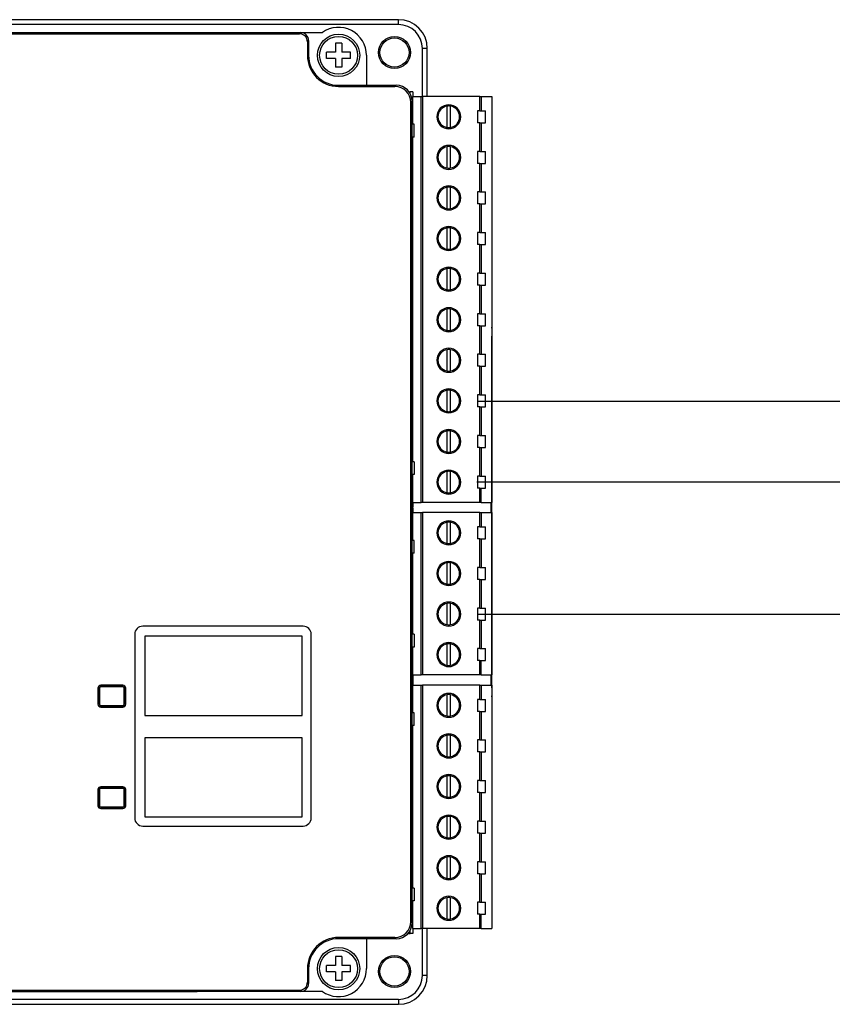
# Model space of a CAD drawing. Header units: millimetres. Extents: x -7023 to 53801, y 9849 to 33561.
# Tile 499 of 537: x 29427 to 29527, y 28267 to 28389. Entities that reach past the tile are written whole.
import ezdxf

# ---------------------------------------------------------------- set-up
doc = ezdxf.new("R2010")
doc.units = ezdxf.units.MM
doc.layers.add('IE_SKD', color=6, linetype='Continuous')

# ---------------------------------------------------------------- blocks, each defined once
blk = doc.blocks.new('Modul kontroli HID X100')
at = {"layer": 'IE_SKD', "linetype": 'Continuous', "lineweight": 25}
for p, q in [((-23990.17, -33193.09), (-24040.41, -33193.09)), ((-23990.17, -33193.7), (-24040.41, -33193.7)), ((-23990.17, -33193.7), (-23990.17, -33193.09)), ((-24118.77, -33194.86), (-24002.57, -33194.86)), ((-24105.97, -33194.7), (-24015.37, -33194.7)), ((-24015.37, -33194.7), (-24002.42, -33194.7)), ((-24002.57, -33194.86), (-24002.42, -33194.7)), ((-24002.42, -33194.7), (-23999.7, -33194.7)), ((-24001.42, -33195.7), (-24001.57, -33195.86)), ((-24001.57, -33195.86), (-24001.57, -33197.55)), ((-24001.42, -33195.7), (-24001.42, -33197.55)), ((-23997.27, -33196.05), (-23998.07, -33196.05)), ((-23998.07, -33196.05), (-23998.07, -33197.15)), ((-23997.27, -33196.05), (-23997.27, -33197.15)), ((-24001.42, -33197.55), (-24001.57, -33197.55)), ((-23998.07, -33197.15), (-23999.17, -33197.15)), ((-23999.17, -33197.95), (-23999.17, -33197.15)), ((-23996.17, -33197.15), (-23997.27, -33197.15)), ((-23996.17, -33197.95), (-23996.17, -33197.15)), ((-23994.17, -33197.55), (-23994.17, -33201.3)), ((-23987.17, -33202.7), (-23987.17, -33196.7)), ((-23986.56, -33196.7), (-23987.17, -33196.7)), ((-23986.56, -33202.7), (-23986.56, -33196.7)), ((-23998.07, -33197.95), (-23999.17, -33197.95)), ((-23998.07, -33197.95), (-23998.07, -33199.05)), ((-23997.27, -33197.95), (-23997.27, -33199.05)), ((-23996.17, -33197.95), (-23997.27, -33197.95)), ((-23997.27, -33199.05), (-23998.07, -33199.05)), ((-23997.67, -33201.3), (-23997.67, -33201.46)), ((-23997.67, -33201.3), (-23994.17, -33201.3)), ((-23997.67, -33201.46), (-23990.62, -33201.46)), ((-23994.17, -33201.3), (-23990.46, -33201.3)), ((-23990.62, -33201.46), (-23990.46, -33201.3)), ((-23988.87, -33202.1), (-23988.72, -33202.1)), ((-23988.37, -33202.1), (-23988.72, -33202.1)), ((-23988.72, -33202.33), (-23988.72, -33202.1)), ((-23988.37, -33202.1), (-23988.37, -33202.7)), ((-23988.47, -33203.3), (-23988.62, -33203.45)), ((-23988.62, -33305.96), (-23988.62, -33203.45)), ((-23988.47, -33306.11), (-23988.47, -33203.3)), ((-23988.37, -33206.18), (-23988.37, -33202.7)), ((-23988.37, -33202.7), (-23987.34, -33202.7)), ((-23987.34, -33253.5), (-23987.34, -33202.7)), ((-23987.34, -33202.7), (-23987.15, -33202.7)), ((-23987.15, -33202.7), (-23987.15, -33253.5)), ((-23980, -33202.7), (-23987.15, -33202.7)), ((-23980, -33204.49), (-23980, -33202.7)), ((-23980, -33202.7), (-23979.82, -33202.7)), ((-23979.82, -33202.7), (-23979.82, -33204.49)), ((-23979.82, -33202.7), (-23978.47, -33202.7)), ((-23978.47, -33202.7), (-23978.47, -33253.5)), ((-23988.37, -33204.36), (-23988.47, -33204.36)), ((-23984.1, -33203.91), (-23984.1, -33206.57)), ((-23983.64, -33206.57), (-23983.64, -33203.91)), ((-23980, -33204.49), (-23980.27, -33204.49)), ((-23980.27, -33204.49), (-23980.27, -33205.99)), ((-23980, -33204.49), (-23979.82, -33204.49)), ((-23979.82, -33204.49), (-23979.27, -33204.49)), ((-23979.27, -33205.99), (-23979.27, -33204.49)), ((-23988.37, -33206.11), (-23988.47, -33206.11)), ((-23988.2, -33206.18), (-23988.47, -33206.18)), ((-23988.2, -33207.78), (-23988.2, -33206.18)), ((-23980, -33205.99), (-23980.27, -33205.99)), ((-23980, -33209.57), (-23980, -33205.99)), ((-23980, -33205.99), (-23979.82, -33205.99)), ((-23979.82, -33205.99), (-23979.82, -33209.57)), ((-23979.82, -33205.99), (-23979.27, -33205.99)), ((-23988.2, -33207.78), (-23988.47, -33207.78)), ((-23988.37, -33248.42), (-23988.37, -33207.78)), ((-23988.37, -33209.44), (-23988.47, -33209.44)), ((-23984.1, -33208.99), (-23984.1, -33211.65)), ((-23983.64, -33211.65), (-23983.64, -33208.99)), ((-23980, -33209.57), (-23980.27, -33209.57)), ((-23980.27, -33209.57), (-23980.27, -33211.07)), ((-23980, -33209.57), (-23979.82, -33209.57)), ((-23979.82, -33209.57), (-23979.27, -33209.57)), ((-23979.27, -33211.07), (-23979.27, -33209.57)), ((-23980, -33211.07), (-23980.27, -33211.07)), ((-23980, -33214.65), (-23980, -33211.07)), ((-23980, -33211.07), (-23979.82, -33211.07)), ((-23979.82, -33211.07), (-23979.82, -33214.65)), ((-23979.82, -33211.07), (-23979.27, -33211.07)), ((-23988.37, -33211.19), (-23988.47, -33211.19)), ((-23988.37, -33214.52), (-23988.47, -33214.52)), ((-23984.1, -33214.07), (-23984.1, -33216.73)), ((-23983.64, -33216.73), (-23983.64, -33214.07)), ((-23980, -33214.65), (-23980.27, -33214.65)), ((-23980.27, -33214.65), (-23980.27, -33216.15)), ((-23980, -33214.65), (-23979.82, -33214.65)), ((-23979.82, -33214.65), (-23979.27, -33214.65)), ((-23979.27, -33216.15), (-23979.27, -33214.65)), ((-23988.37, -33216.27), (-23988.47, -33216.27)), ((-23980, -33216.15), (-23980.27, -33216.15)), ((-23980, -33219.73), (-23980, -33216.15)), ((-23980, -33216.15), (-23979.82, -33216.15)), ((-23979.82, -33216.15), (-23979.82, -33219.73)), ((-23979.82, -33216.15), (-23979.27, -33216.15)), ((-23988.37, -33219.6), (-23988.47, -33219.6)), ((-23984.1, -33219.15), (-23984.1, -33221.81)), ((-23983.64, -33221.81), (-23983.64, -33219.15)), ((-23980, -33219.73), (-23980.27, -33219.73)), ((-23980.27, -33219.73), (-23980.27, -33221.23)), ((-23980, -33219.73), (-23979.82, -33219.73)), ((-23979.82, -33219.73), (-23979.27, -33219.73)), ((-23979.27, -33221.23), (-23979.27, -33219.73)), ((-23988.37, -33221.35), (-23988.47, -33221.35)), ((-23980, -33221.23), (-23980.27, -33221.23)), ((-23980, -33224.81), (-23980, -33221.23)), ((-23980, -33221.23), (-23979.82, -33221.23)), ((-23979.82, -33221.23), (-23979.82, -33224.81)), ((-23979.82, -33221.23), (-23979.27, -33221.23)), ((-23988.37, -33224.68), (-23988.47, -33224.68)), ((-23984.1, -33224.23), (-23984.1, -33226.89)), ((-23983.64, -33226.89), (-23983.64, -33224.23)), ((-23980, -33224.81), (-23980.27, -33224.81)), ((-23980.27, -33224.81), (-23980.27, -33226.31)), ((-23980, -33224.81), (-23979.82, -33224.81)), ((-23979.82, -33224.81), (-23979.27, -33224.81)), ((-23979.27, -33226.31), (-23979.27, -33224.81)), ((-23988.37, -33226.43), (-23988.47, -33226.43)), ((-23980, -33226.31), (-23980.27, -33226.31)), ((-23980, -33229.89), (-23980, -33226.31)), ((-23980, -33226.31), (-23979.82, -33226.31)), ((-23979.82, -33226.31), (-23979.82, -33229.89)), ((-23979.82, -33226.31), (-23979.27, -33226.31)), ((-23984.1, -33229.31), (-23984.1, -33231.97)), ((-23983.64, -33231.97), (-23983.64, -33229.31)), ((-23988.37, -33229.76), (-23988.47, -33229.76)), ((-23980, -33229.89), (-23980.27, -33229.89)), ((-23980.27, -33229.89), (-23980.27, -33231.39)), ((-23980, -33229.89), (-23979.82, -33229.89)), ((-23979.82, -33229.89), (-23979.27, -33229.89)), ((-23979.27, -33231.39), (-23979.27, -33229.89)), ((-23988.37, -33231.51), (-23988.47, -33231.51)), ((-23980, -33231.39), (-23980.27, -33231.39)), ((-23980, -33234.97), (-23980, -33231.39)), ((-23980, -33231.39), (-23979.82, -33231.39)), ((-23979.82, -33231.39), (-23979.82, -33234.97)), ((-23979.82, -33231.39), (-23979.27, -33231.39)), ((-23978.47, -33231.7), (-23978.47, -33232.7)), ((-23978.47, -33231.7), (-23978.47, -33231.7)), ((-23978.47, -33276.7), (-23978.47, -33232.7)), ((-23984.1, -33234.39), (-23984.1, -33237.05)), ((-23983.64, -33237.05), (-23983.64, -33234.39)), ((-23988.37, -33234.84), (-23988.47, -33234.84)), ((-23980, -33234.97), (-23980.27, -33234.97)), ((-23980.27, -33234.97), (-23980.27, -33236.47)), ((-23980, -33234.97), (-23979.82, -33234.97)), ((-23979.82, -33234.97), (-23979.27, -33234.97)), ((-23979.27, -33236.47), (-23979.27, -33234.97)), ((-23988.37, -33236.59), (-23988.47, -33236.59)), ((-23980, -33236.47), (-23980.27, -33236.47)), ((-23980, -33240.05), (-23980, -33236.47)), ((-23980, -33236.47), (-23979.82, -33236.47)), ((-23979.82, -33236.47), (-23979.82, -33240.05)), ((-23979.82, -33236.47), (-23979.27, -33236.47)), ((-23984.1, -33239.47), (-23984.1, -33242.13)), ((-23983.64, -33242.13), (-23983.64, -33239.47)), ((-23988.37, -33239.92), (-23988.47, -33239.92)), ((-23980, -33240.05), (-23980.27, -33240.05)), ((-23980.27, -33240.05), (-23980.27, -33241.55)), ((-23980, -33240.05), (-23979.82, -33240.05)), ((-23979.82, -33240.05), (-23979.27, -33240.05)), ((-23979.27, -33241.55), (-23979.27, -33240.05)), ((-23988.37, -33241.67), (-23988.47, -33241.67)), ((-23980, -33241.55), (-23980.27, -33241.55)), ((-23980, -33245.13), (-23980, -33241.55)), ((-23980, -33241.55), (-23979.82, -33241.55)), ((-23979.82, -33241.55), (-23979.82, -33245.13)), ((-23979.82, -33241.55), (-23979.27, -33241.55)), ((-23988.37, -33245), (-23988.47, -33245)), ((-23984.1, -33244.55), (-23984.1, -33247.21)), ((-23983.64, -33247.21), (-23983.64, -33244.55)), ((-23980, -33245.13), (-23980.27, -33245.13)), ((-23980.27, -33245.13), (-23980.27, -33246.63)), ((-23980, -33245.13), (-23979.82, -33245.13)), ((-23979.82, -33245.13), (-23979.27, -33245.13)), ((-23979.27, -33246.63), (-23979.27, -33245.13)), ((-23988.37, -33246.75), (-23988.47, -33246.75)), ((-23980, -33246.63), (-23980.27, -33246.63)), ((-23980, -33250.21), (-23980, -33246.63)), ((-23980, -33246.63), (-23979.82, -33246.63)), ((-23979.82, -33246.63), (-23979.82, -33250.21)), ((-23979.82, -33246.63), (-23979.27, -33246.63)), ((-23988.2, -33248.42), (-23988.47, -33248.42)), ((-23988.2, -33248.42), (-23988.2, -33250.02)), ((-23988.2, -33250.02), (-23988.47, -33250.02)), ((-23988.37, -33250.08), (-23988.47, -33250.08)), ((-23988.37, -33253.5), (-23988.37, -33250.02)), ((-23984.1, -33249.63), (-23984.1, -33252.29)), ((-23983.64, -33252.29), (-23983.64, -33249.63)), ((-23980, -33250.21), (-23980.27, -33250.21)), ((-23980.27, -33250.21), (-23980.27, -33251.71)), ((-23980, -33250.21), (-23979.82, -33250.21)), ((-23979.82, -33250.21), (-23979.27, -33250.21)), ((-23979.27, -33251.71), (-23979.27, -33250.21)), ((-23980, -33251.71), (-23980.27, -33251.71)), ((-23980, -33253.5), (-23980, -33251.71)), ((-23980, -33251.71), (-23979.82, -33251.71)), ((-23979.82, -33253.5), (-23979.82, -33251.71)), ((-23979.82, -33251.71), (-23979.27, -33251.71)), ((-23988.37, -33251.83), (-23988.47, -33251.83)), ((-23988.37, -33254.1), (-23988.47, -33254.1)), ((-23988.37, -33254.17), (-23988.47, -33254.17)), ((-23988.37, -33253.5), (-23987.34, -33253.5)), ((-23988.37, -33253.5), (-23988.37, -33254.1)), ((-23988.37, -33254.17), (-23988.37, -33254.77)), ((-23987.15, -33253.5), (-23987.34, -33253.5)), ((-23980, -33253.5), (-23987.15, -33253.5)), ((-23979.82, -33253.5), (-23980, -33253.5)), ((-23979.82, -33253.5), (-23978.47, -33253.5)), ((-23978.59, -33253.5), (-23978.59, -33254.77)), ((-23988.37, -33258.25), (-23988.37, -33254.77)), ((-23988.37, -33254.77), (-23987.34, -33254.77)), ((-23987.34, -33275.09), (-23987.34, -33254.77)), ((-23987.34, -33254.77), (-23987.15, -33254.77)), ((-23987.15, -33254.77), (-23987.15, -33275.09)), ((-23980, -33254.77), (-23987.15, -33254.77)), ((-23980, -33256.56), (-23980, -33254.77)), ((-23980, -33254.77), (-23979.82, -33254.77)), ((-23979.82, -33254.77), (-23979.82, -33256.56)), ((-23979.82, -33254.77), (-23978.47, -33254.77)), ((-23978.47, -33254.77), (-23978.47, -33275.09)), ((-23988.37, -33256.43), (-23988.47, -33256.43)), ((-23984.1, -33255.98), (-23984.1, -33258.64)), ((-23983.64, -33258.64), (-23983.64, -33255.98)), ((-23980, -33256.56), (-23980.27, -33256.56)), ((-23980.27, -33256.56), (-23980.27, -33258.06)), ((-23980, -33256.56), (-23979.82, -33256.56)), ((-23979.82, -33256.56), (-23979.27, -33256.56)), ((-23979.27, -33258.06), (-23979.27, -33256.56)), ((-23988.37, -33258.18), (-23988.47, -33258.18)), ((-23988.2, -33258.25), (-23988.47, -33258.25)), ((-23988.2, -33259.85), (-23988.2, -33258.25)), ((-23980, -33258.06), (-23980.27, -33258.06)), ((-23980, -33261.64), (-23980, -33258.06)), ((-23980, -33258.06), (-23979.82, -33258.06)), ((-23979.82, -33258.06), (-23979.82, -33261.64)), ((-23979.82, -33258.06), (-23979.27, -33258.06)), ((-23988.2, -33259.85), (-23988.47, -33259.85)), ((-23988.37, -33270.01), (-23988.37, -33259.85)), ((-23988.37, -33261.51), (-23988.47, -33261.51)), ((-23984.1, -33261.06), (-23984.1, -33263.72)), ((-23983.64, -33263.72), (-23983.64, -33261.06)), ((-23980, -33261.64), (-23980.27, -33261.64)), ((-23980.27, -33261.64), (-23980.27, -33263.14)), ((-23980, -33261.64), (-23979.82, -33261.64)), ((-23979.82, -33261.64), (-23979.27, -33261.64)), ((-23979.27, -33263.14), (-23979.27, -33261.64)), ((-23988.37, -33263.26), (-23988.47, -33263.26)), ((-23980, -33263.14), (-23980.27, -33263.14)), ((-23980, -33266.72), (-23980, -33263.14)), ((-23980, -33263.14), (-23979.82, -33263.14)), ((-23979.82, -33263.14), (-23979.82, -33266.72)), ((-23979.82, -33263.14), (-23979.27, -33263.14)), ((-23984.1, -33266.14), (-23984.1, -33268.8)), ((-23983.64, -33268.8), (-23983.64, -33266.14)), ((-23988.37, -33266.59), (-23988.47, -33266.59)), ((-23980, -33266.72), (-23980.27, -33266.72)), ((-23980.27, -33266.72), (-23980.27, -33268.22)), ((-23980, -33266.72), (-23979.82, -33266.72)), ((-23979.82, -33266.72), (-23979.27, -33266.72)), ((-23979.27, -33268.22), (-23979.27, -33266.72)), ((-24002.1, -33269), (-24022.2, -33269)), ((-23988.37, -33268.34), (-23988.47, -33268.34)), ((-23980, -33268.22), (-23980.27, -33268.22)), ((-23980, -33271.8), (-23980, -33268.22)), ((-23980, -33268.22), (-23979.82, -33268.22)), ((-23979.82, -33268.22), (-23979.82, -33271.8)), ((-23979.82, -33268.22), (-23979.27, -33268.22)), ((-24023.2, -33270), (-24023.2, -33293)), ((-24002.24, -33270.26), (-24021.94, -33270.26)), ((-24021.94, -33270.26), (-24021.94, -33280.16)), ((-24002.24, -33280.16), (-24002.24, -33270.26)), ((-24001.1, -33293), (-24001.1, -33270)), ((-23988.2, -33270.01), (-23988.47, -33270.01)), ((-23988.2, -33270.01), (-23988.2, -33271.61)), ((-23984.1, -33271.22), (-23984.1, -33273.88)), ((-23983.64, -33273.88), (-23983.64, -33271.22)), ((-23988.2, -33271.61), (-23988.47, -33271.61)), ((-23988.37, -33271.67), (-23988.47, -33271.67)), ((-23988.37, -33275.09), (-23988.37, -33271.61)), ((-23980, -33271.8), (-23980.27, -33271.8)), ((-23980.27, -33271.8), (-23980.27, -33273.3)), ((-23980, -33271.8), (-23979.82, -33271.8)), ((-23979.82, -33271.8), (-23979.27, -33271.8)), ((-23979.27, -33273.3), (-23979.27, -33271.8)), ((-23988.37, -33273.42), (-23988.47, -33273.42)), ((-23980, -33273.3), (-23980.27, -33273.3)), ((-23980, -33275.09), (-23980, -33273.3)), ((-23980, -33273.3), (-23979.82, -33273.3)), ((-23979.82, -33275.09), (-23979.82, -33273.3)), ((-23979.82, -33273.3), (-23979.27, -33273.3)), ((-23988.37, -33275.09), (-23987.34, -33275.09)), ((-23988.37, -33275.09), (-23988.37, -33275.69)), ((-23987.15, -33275.09), (-23987.34, -33275.09)), ((-23980, -33275.09), (-23987.15, -33275.09)), ((-23979.82, -33275.09), (-23980, -33275.09)), ((-23979.82, -33275.09), (-23978.47, -33275.09)), ((-23978.59, -33275.09), (-23978.59, -33276.36)), ((-24024.68, -33276.39), (-24027.44, -33276.39)), ((-23988.37, -33275.69), (-23988.47, -33275.69)), ((-23988.37, -33275.76), (-23988.47, -33275.76)), ((-23988.37, -33275.76), (-23988.37, -33276.36)), ((-23988.37, -33279.84), (-23988.37, -33276.36)), ((-23988.37, -33276.36), (-23987.34, -33276.36)), ((-23987.34, -33306.84), (-23987.34, -33276.36)), ((-23987.34, -33276.36), (-23987.15, -33276.36)), ((-23987.15, -33276.36), (-23987.15, -33306.84)), ((-23980, -33276.36), (-23987.15, -33276.36)), ((-23980, -33278.15), (-23980, -33276.36)), ((-23980, -33276.36), (-23979.82, -33276.36)), ((-23979.82, -33276.36), (-23979.82, -33278.15)), ((-23979.82, -33276.36), (-23978.47, -33276.36)), ((-23978.47, -33276.36), (-23978.47, -33306.84)), ((-24027.8, -33276.75), (-24027.8, -33278.76)), ((-24027.6, -33276.75), (-24027.64, -33276.75)), ((-24027.64, -33276.75), (-24027.64, -33278.76)), ((-24027.6, -33276.75), (-24027.6, -33278.76)), ((-24027.44, -33276.55), (-24027.44, -33276.59)), ((-24024.68, -33276.55), (-24027.44, -33276.55)), ((-24024.68, -33276.59), (-24027.44, -33276.59)), ((-24024.68, -33276.59), (-24024.68, -33276.55)), ((-24024.48, -33276.75), (-24024.52, -33276.75)), ((-24024.52, -33278.76), (-24024.52, -33276.75)), ((-24024.48, -33278.76), (-24024.48, -33276.75)), ((-24024.32, -33278.76), (-24024.32, -33276.75)), ((-23984.1, -33277.57), (-23984.1, -33280.23)), ((-23983.64, -33280.23), (-23983.64, -33277.57)), ((-23978.47, -33276.7), (-23978.47, -33277.7)), ((-24027.64, -33278.76), (-24027.6, -33278.76)), ((-24024.52, -33278.76), (-24024.48, -33278.76)), ((-23988.37, -33278.02), (-23988.47, -33278.02)), ((-23980, -33278.15), (-23980.27, -33278.15)), ((-23980.27, -33278.15), (-23980.27, -33279.65)), ((-23980, -33278.15), (-23979.82, -33278.15)), ((-23979.82, -33278.15), (-23979.27, -33278.15)), ((-23979.27, -33279.65), (-23979.27, -33278.15)), ((-23978.47, -33277.7), (-23978.47, -33277.7)), ((-24027.44, -33278.92), (-24024.68, -33278.92)), ((-24027.44, -33278.92), (-24027.44, -33278.96)), ((-24027.4, -33278.99), (-24027.44, -33278.96)), ((-24027.44, -33278.96), (-24027.44, -33279.12)), ((-24027.44, -33279.12), (-24024.68, -33279.12)), ((-24027.4, -33278.99), (-24024.71, -33278.99)), ((-24027.4, -33279.12), (-24027.4, -33278.99)), ((-24024.71, -33278.99), (-24024.68, -33278.96)), ((-24024.71, -33278.99), (-24024.71, -33279.12)), ((-24024.68, -33278.96), (-24024.68, -33278.92)), ((-24024.68, -33279.12), (-24024.68, -33278.96)), ((-23988.37, -33279.77), (-23988.47, -33279.77)), ((-23988.2, -33279.84), (-23988.47, -33279.84)), ((-23988.2, -33281.44), (-23988.2, -33279.84)), ((-23980, -33279.65), (-23980.27, -33279.65)), ((-23980, -33283.23), (-23980, -33279.65)), ((-23980, -33279.65), (-23979.82, -33279.65)), ((-23979.82, -33279.65), (-23979.82, -33283.23)), ((-23979.82, -33279.65), (-23979.27, -33279.65)), ((-24021.94, -33280.16), (-24002.24, -33280.16)), ((-23988.2, -33281.44), (-23988.47, -33281.44)), ((-23988.37, -33301.76), (-23988.37, -33281.44)), ((-24002.24, -33282.96), (-24021.94, -33282.96)), ((-24021.94, -33282.96), (-24021.94, -33292.86)), ((-24002.24, -33292.86), (-24002.24, -33282.96)), ((-23988.37, -33283.1), (-23988.47, -33283.1)), ((-23984.1, -33282.65), (-23984.1, -33285.31)), ((-23983.64, -33285.31), (-23983.64, -33282.65)), ((-23980, -33283.23), (-23980.27, -33283.23)), ((-23980.27, -33283.23), (-23980.27, -33284.73)), ((-23980, -33283.23), (-23979.82, -33283.23)), ((-23979.82, -33283.23), (-23979.27, -33283.23)), ((-23979.27, -33284.73), (-23979.27, -33283.23)), ((-23988.37, -33284.85), (-23988.47, -33284.85)), ((-23980, -33284.73), (-23980.27, -33284.73)), ((-23980, -33288.31), (-23980, -33284.73)), ((-23980, -33284.73), (-23979.82, -33284.73)), ((-23979.82, -33284.73), (-23979.82, -33288.31)), ((-23979.82, -33284.73), (-23979.27, -33284.73)), ((-23988.37, -33288.18), (-23988.47, -33288.18)), ((-23984.1, -33287.73), (-23984.1, -33290.39)), ((-23983.64, -33290.39), (-23983.64, -33287.73)), ((-23980, -33288.31), (-23980.27, -33288.31)), ((-23980.27, -33288.31), (-23980.27, -33289.81)), ((-23980, -33288.31), (-23979.82, -33288.31)), ((-23979.82, -33288.31), (-23979.27, -33288.31)), ((-23979.27, -33289.81), (-23979.27, -33288.31)), ((-24027.8, -33289.45), (-24027.8, -33291.46)), ((-24027.6, -33289.45), (-24027.64, -33289.45)), ((-24027.64, -33289.45), (-24027.64, -33291.46)), ((-24027.6, -33289.45), (-24027.6, -33291.46)), ((-24027.44, -33289.09), (-24027.44, -33289.25)), ((-24024.68, -33289.09), (-24027.44, -33289.09)), ((-24027.4, -33289.22), (-24027.44, -33289.25)), ((-24027.44, -33289.25), (-24027.44, -33289.29)), ((-24024.68, -33289.29), (-24027.44, -33289.29)), ((-24027.4, -33289.22), (-24027.4, -33289.09)), ((-24024.71, -33289.22), (-24027.4, -33289.22)), ((-24024.71, -33289.09), (-24024.71, -33289.22)), ((-24024.71, -33289.22), (-24024.68, -33289.25)), ((-24024.68, -33289.25), (-24024.68, -33289.09)), ((-24024.68, -33289.29), (-24024.68, -33289.25)), ((-24024.48, -33289.45), (-24024.52, -33289.45)), ((-24024.52, -33291.46), (-24024.52, -33289.45)), ((-24024.48, -33291.46), (-24024.48, -33289.45)), ((-24024.32, -33291.46), (-24024.32, -33289.45)), ((-23988.37, -33289.93), (-23988.47, -33289.93)), ((-23980, -33289.81), (-23980.27, -33289.81)), ((-23980, -33293.39), (-23980, -33289.81)), ((-23980, -33289.81), (-23979.82, -33289.81)), ((-23979.82, -33289.81), (-23979.82, -33293.39)), ((-23979.82, -33289.81), (-23979.27, -33289.81)), ((-24027.64, -33291.46), (-24027.6, -33291.46)), ((-24027.44, -33291.62), (-24024.68, -33291.62)), ((-24027.44, -33291.62), (-24027.44, -33291.66)), ((-24027.44, -33291.66), (-24024.68, -33291.66)), ((-24027.44, -33291.82), (-24024.68, -33291.82)), ((-24024.68, -33291.66), (-24024.68, -33291.62)), ((-24024.52, -33291.46), (-24024.48, -33291.46)), ((-24021.94, -33292.86), (-24002.24, -33292.86)), ((-23988.37, -33293.26), (-23988.47, -33293.26)), ((-23984.1, -33292.81), (-23984.1, -33295.47)), ((-23983.64, -33295.47), (-23983.64, -33292.81)), ((-23980, -33293.39), (-23980.27, -33293.39)), ((-23980.27, -33293.39), (-23980.27, -33294.89)), ((-23980, -33293.39), (-23979.82, -33293.39)), ((-23979.82, -33293.39), (-23979.27, -33293.39)), ((-23979.27, -33294.89), (-23979.27, -33293.39)), ((-24022.2, -33294), (-24002.1, -33294)), ((-23980, -33294.89), (-23980.27, -33294.89)), ((-23980, -33298.47), (-23980, -33294.89)), ((-23980, -33294.89), (-23979.82, -33294.89)), ((-23979.82, -33294.89), (-23979.82, -33298.47)), ((-23979.82, -33294.89), (-23979.27, -33294.89)), ((-23988.37, -33295.01), (-23988.47, -33295.01)), ((-23988.37, -33298.34), (-23988.47, -33298.34)), ((-23984.1, -33297.89), (-23984.1, -33300.55)), ((-23983.64, -33300.55), (-23983.64, -33297.89)), ((-23980, -33298.47), (-23980.27, -33298.47)), ((-23980.27, -33298.47), (-23980.27, -33299.97)), ((-23980, -33298.47), (-23979.82, -33298.47)), ((-23979.82, -33298.47), (-23979.27, -33298.47)), ((-23979.27, -33299.97), (-23979.27, -33298.47)), ((-23988.37, -33300.09), (-23988.47, -33300.09)), ((-23980, -33299.97), (-23980.27, -33299.97)), ((-23980, -33303.55), (-23980, -33299.97)), ((-23980, -33299.97), (-23979.82, -33299.97)), ((-23979.82, -33299.97), (-23979.82, -33303.55)), ((-23979.82, -33299.97), (-23979.27, -33299.97)), ((-23988.2, -33301.76), (-23988.47, -33301.76)), ((-23988.2, -33301.76), (-23988.2, -33303.36)), ((-23988.2, -33303.36), (-23988.47, -33303.36)), ((-23988.37, -33303.42), (-23988.47, -33303.42)), ((-23988.37, -33306.84), (-23988.37, -33303.36)), ((-23984.1, -33302.97), (-23984.1, -33305.63)), ((-23983.64, -33305.63), (-23983.64, -33302.97)), ((-23980, -33303.55), (-23980.27, -33303.55)), ((-23980.27, -33303.55), (-23980.27, -33305.05)), ((-23980, -33303.55), (-23979.82, -33303.55)), ((-23979.82, -33303.55), (-23979.27, -33303.55)), ((-23979.27, -33305.05), (-23979.27, -33303.55)), ((-23988.62, -33305.96), (-23988.47, -33306.11)), ((-23988.37, -33305.17), (-23988.47, -33305.17)), ((-23980, -33305.05), (-23980.27, -33305.05)), ((-23980, -33306.84), (-23980, -33305.05)), ((-23980, -33305.05), (-23979.82, -33305.05)), ((-23979.82, -33306.84), (-23979.82, -33305.05)), ((-23979.82, -33305.05), (-23979.27, -33305.05)), ((-23988.72, -33307.44), (-23988.72, -33307.08)), ((-23988.37, -33306.84), (-23987.34, -33306.84)), ((-23988.37, -33306.84), (-23988.37, -33307.44)), ((-23987.15, -33306.84), (-23987.34, -33306.84)), ((-23987.17, -33312.7), (-23987.17, -33306.84)), ((-23980, -33306.84), (-23987.15, -33306.84)), ((-23986.56, -33312.7), (-23986.56, -33306.84)), ((-23979.82, -33306.84), (-23980, -33306.84)), ((-23979.82, -33306.84), (-23978.47, -33306.84)), ((-23990.62, -33307.95), (-23997.67, -33307.95)), ((-23997.67, -33308.1), (-23997.67, -33307.95)), ((-23994.17, -33308.1), (-23997.67, -33308.1)), ((-23990.46, -33308.1), (-23994.17, -33308.1)), ((-23994.17, -33308.1), (-23994.17, -33311.85)), ((-23990.46, -33308.1), (-23990.62, -33307.95)), ((-23988.97, -33307.44), (-23988.72, -33307.44)), ((-23988.37, -33307.44), (-23988.72, -33307.44)), ((-23997.27, -33310.35), (-23998.07, -33310.35)), ((-23998.07, -33310.35), (-23998.07, -33311.45)), ((-23997.27, -33310.35), (-23997.27, -33311.45)), ((-24001.57, -33311.85), (-24001.57, -33313.55)), ((-24001.42, -33311.85), (-24001.57, -33311.85)), ((-24001.42, -33311.85), (-24001.42, -33313.71)), ((-23998.07, -33311.45), (-23999.17, -33311.45)), ((-23999.17, -33312.25), (-23999.17, -33311.45)), ((-23996.17, -33311.45), (-23997.27, -33311.45)), ((-23996.17, -33312.25), (-23996.17, -33311.45)), ((-23998.07, -33312.25), (-23999.17, -33312.25)), ((-23998.07, -33312.25), (-23998.07, -33313.35)), ((-23997.27, -33313.35), (-23998.07, -33313.35)), ((-23997.27, -33312.25), (-23997.27, -33313.35)), ((-23996.17, -33312.25), (-23997.27, -33312.25)), ((-23986.56, -33312.7), (-23987.17, -33312.7)), ((-24118.77, -33314.55), (-24002.57, -33314.55)), ((-24002.42, -33314.7), (-24002.57, -33314.55)), ((-24001.57, -33313.55), (-24001.42, -33313.71)), ((-24105.97, -33314.7), (-24015.37, -33314.7)), ((-23990.17, -33315.7), (-24040.41, -33315.7)), ((-24002.42, -33314.7), (-24015.37, -33314.7)), ((-23999.7, -33314.7), (-24002.42, -33314.7)), ((-23990.17, -33315.7), (-23990.17, -33316.32)), ((-23990.17, -33316.32), (-24040.41, -33316.32))]:
    blk.add_line(p, q, dxfattribs=at)
for centre, radius in [((-23997.67, -33197.55), 2.65), ((-23997.67, -33197.55), 2.37), ((-23990.67, -33197.2), 2), ((-23990.67, -33197.2), 1.83), ((-23997.67, -33311.85), 2.65), ((-23997.67, -33311.85), 2.37), ((-23990.67, -33312.2), 2), ((-23990.67, -33312.2), 1.83)]:
    blk.add_circle(centre, radius, dxfattribs=at)
for centre, radius, start, end in [((-23990.17, -33196.7), 3.61, 0, 90), ((-23990.17, -33196.7), 3, 0, 90), ((-23997.67, -33197.55), 3.5, 0, 125.4832), ((-23997.67, -33197.55), 3.9, 180, 270), ((-23997.67, -33197.55), 3.75, 180, 270), ((-23983.87, -33205.24), 1.5, 90, 270), ((-23983.87, -33205.24), 1.35, 99.7945, 260.2055), ((-23983.87, -33205.24), 1.35, 90, 99.7945), ((-23983.87, -33205.24), 1.5, 270, 90), ((-23983.87, -33205.24), 1.35, 80.2055, 90), ((-23983.87, -33205.24), 1.35, 279.7945, 80.2055), ((-23983.87, -33205.24), 1.35, 260.2055, 270), ((-23983.87, -33205.24), 1.35, 270, 279.7945), ((-23983.87, -33210.32), 1.5, 90, 270), ((-23983.87, -33210.32), 1.35, 99.7945, 260.2055), ((-23983.87, -33210.32), 1.35, 90, 99.7945), ((-23983.87, -33210.32), 1.5, 270, 90), ((-23983.87, -33210.32), 1.35, 80.2055, 90), ((-23983.87, -33210.32), 1.35, 279.7945, 80.2055), ((-23983.87, -33210.32), 1.35, 260.2055, 270), ((-23983.87, -33210.32), 1.35, 270, 279.7945), ((-23983.87, -33215.4), 1.5, 90, 270), ((-23983.87, -33215.4), 1.35, 99.7945, 260.2055), ((-23983.87, -33215.4), 1.35, 90, 99.7945), ((-23983.87, -33215.4), 1.5, 270, 90), ((-23983.87, -33215.4), 1.35, 80.2055, 90), ((-23983.87, -33215.4), 1.35, 279.7945, 80.2055), ((-23983.87, -33215.4), 1.35, 260.2055, 270), ((-23983.87, -33215.4), 1.35, 270, 279.7945), ((-23983.87, -33220.48), 1.5, 90, 270), ((-23983.87, -33220.48), 1.35, 99.7945, 260.2055), ((-23983.87, -33220.48), 1.35, 90, 99.7945), ((-23983.87, -33220.48), 1.5, 270, 90), ((-23983.87, -33220.48), 1.35, 80.2055, 90), ((-23983.87, -33220.48), 1.35, 279.7945, 80.2055), ((-23983.87, -33220.48), 1.35, 260.2055, 270), ((-23983.87, -33220.48), 1.35, 270, 279.7945), ((-23983.87, -33225.56), 1.5, 90, 270), ((-23983.87, -33225.56), 1.35, 99.7945, 260.2055), ((-23983.87, -33225.56), 1.35, 90, 99.7945), ((-23983.87, -33225.56), 1.5, 270, 90), ((-23983.87, -33225.56), 1.35, 80.2055, 90), ((-23983.87, -33225.56), 1.35, 279.7945, 80.2055), ((-23983.87, -33225.56), 1.35, 260.2055, 270), ((-23983.87, -33225.56), 1.35, 270, 279.7945), ((-23983.87, -33230.64), 1.5, 90, 270), ((-23983.87, -33230.64), 1.35, 99.7945, 260.2055), ((-23983.87, -33230.64), 1.35, 90, 99.7945), ((-23983.87, -33230.64), 1.5, 270, 90), ((-23983.87, -33230.64), 1.35, 80.2055, 90), ((-23983.87, -33230.64), 1.35, 279.7945, 80.2055), ((-23983.87, -33230.64), 1.35, 260.2055, 270), ((-23983.87, -33230.64), 1.35, 270, 279.7945), ((-23983.87, -33235.72), 1.5, 90, 270), ((-23983.87, -33235.72), 1.35, 99.7945, 260.2055), ((-23983.87, -33235.72), 1.35, 90, 99.7945), ((-23983.87, -33235.72), 1.5, 270, 90), ((-23983.87, -33235.72), 1.35, 80.2055, 90), ((-23983.87, -33235.72), 1.35, 279.7945, 80.2055), ((-23983.87, -33235.72), 1.35, 260.2055, 270), ((-23983.87, -33235.72), 1.35, 270, 279.7945), ((-23983.87, -33240.8), 1.5, 90, 270), ((-23983.87, -33240.8), 1.35, 99.7945, 260.2055), ((-23983.87, -33240.8), 1.35, 90, 99.7945), ((-23983.87, -33240.8), 1.5, 270, 90), ((-23983.87, -33240.8), 1.35, 80.2055, 90), ((-23983.87, -33240.8), 1.35, 279.7945, 80.2055), ((-23983.87, -33240.8), 1.35, 260.2055, 270), ((-23983.87, -33240.8), 1.35, 270, 279.7945), ((-23983.87, -33245.88), 1.5, 90, 270), ((-23983.87, -33245.88), 1.5, 270, 90), ((-23983.87, -33245.88), 1.35, 99.7945, 260.2055), ((-23983.87, -33245.88), 1.35, 90, 99.7945), ((-23983.87, -33245.88), 1.35, 80.2055, 90), ((-23983.87, -33245.88), 1.35, 279.7945, 80.2055), ((-23983.87, -33245.88), 1.35, 260.2055, 270), ((-23983.87, -33245.88), 1.35, 270, 279.7945), ((-23983.87, -33250.96), 1.5, 90, 270), ((-23983.87, -33250.96), 1.35, 99.7945, 260.2055), ((-23983.87, -33250.96), 1.35, 90, 99.7945), ((-23983.87, -33250.96), 1.5, 270, 90), ((-23983.87, -33250.96), 1.35, 80.2055, 90), ((-23983.87, -33250.96), 1.35, 279.7945, 80.2055), ((-23983.87, -33250.96), 1.35, 260.2055, 270), ((-23983.87, -33250.96), 1.35, 270, 279.7945), ((-23983.87, -33257.31), 1.5, 90, 270), ((-23983.87, -33257.31), 1.35, 99.7945, 260.2055), ((-23983.87, -33257.31), 1.35, 90, 99.7945), ((-23983.87, -33257.31), 1.5, 270, 90), ((-23983.87, -33257.31), 1.35, 80.2055, 90), ((-23983.87, -33257.31), 1.35, 279.7945, 80.2055), ((-23983.87, -33257.31), 1.35, 260.2055, 270), ((-23983.87, -33257.31), 1.35, 270, 279.7945), ((-23983.87, -33262.39), 1.5, 90, 270), ((-23983.87, -33262.39), 1.35, 99.7945, 260.2055), ((-23983.87, -33262.39), 1.35, 90, 99.7945), ((-23983.87, -33262.39), 1.5, 270, 90), ((-23983.87, -33262.39), 1.35, 80.2055, 90), ((-23983.87, -33262.39), 1.35, 279.7945, 80.2055), ((-23983.87, -33262.39), 1.35, 260.2055, 270), ((-23983.87, -33262.39), 1.35, 270, 279.7945), ((-23983.87, -33267.47), 1.5, 90, 270), ((-23983.87, -33267.47), 1.35, 99.7945, 260.2055), ((-23983.87, -33267.47), 1.35, 90, 99.7945), ((-23983.87, -33267.47), 1.5, 270, 90), ((-23983.87, -33267.47), 1.35, 80.2055, 90), ((-23983.87, -33267.47), 1.35, 279.7945, 80.2055), ((-24022.2, -33270), 1, 90, 180), ((-24002.1, -33270), 1, 0, 90), ((-23983.87, -33267.47), 1.35, 260.2055, 270), ((-23983.87, -33267.47), 1.35, 270, 279.7945), ((-23983.87, -33272.55), 1.5, 90, 270), ((-23983.87, -33272.55), 1.35, 99.7945, 260.2055), ((-23983.87, -33272.55), 1.35, 90, 99.7945), ((-23983.87, -33272.55), 1.5, 270, 90), ((-23983.87, -33272.55), 1.35, 80.2055, 90), ((-23983.87, -33272.55), 1.35, 279.7945, 80.2055), ((-23983.87, -33272.55), 1.35, 260.2055, 270), ((-23983.87, -33272.55), 1.35, 270, 279.7945), ((-24027.44, -33276.75), 0.356, 90, 180), ((-24024.68, -33276.75), 0.356, 0, 90), ((-24027.44, -33276.75), 0.2, 90, 180), ((-24027.44, -33276.75), 0.156, 90, 180), ((-24024.68, -33276.75), 0.2, 0, 90), ((-24024.68, -33276.75), 0.156, 0, 90), ((-23983.87, -33278.9), 1.5, 90, 270), ((-23983.87, -33278.9), 1.35, 99.7945, 260.2055), ((-23983.87, -33278.9), 1.35, 90, 99.7945), ((-23983.87, -33278.9), 1.5, 270, 90), ((-23983.87, -33278.9), 1.35, 80.2055, 90), ((-23983.87, -33278.9), 1.35, 279.7945, 80.2055), ((-24027.44, -33278.76), 0.356, 180, 270), ((-24027.44, -33278.76), 0.2, 180, 270), ((-24027.44, -33278.76), 0.156, 180, 270), ((-24024.68, -33278.76), 0.156, 270, 0), ((-24024.68, -33278.76), 0.2, 270, 0), ((-24024.68, -33278.76), 0.356, 270, 0), ((-23983.87, -33278.9), 1.35, 260.2055, 270), ((-23983.87, -33278.9), 1.35, 270, 279.7945), ((-23983.87, -33283.98), 1.5, 90, 270), ((-23983.87, -33283.98), 1.5, 270, 90), ((-23983.87, -33283.98), 1.35, 99.7945, 260.2055), ((-23983.87, -33283.98), 1.35, 90, 99.7945), ((-23983.87, -33283.98), 1.35, 80.2055, 90), ((-23983.87, -33283.98), 1.35, 279.7945, 80.2055), ((-23983.87, -33283.98), 1.35, 260.2055, 270), ((-23983.87, -33283.98), 1.35, 270, 279.7945), ((-23983.87, -33289.06), 1.5, 90, 270), ((-23983.87, -33289.06), 1.35, 99.7945, 260.2055), ((-23983.87, -33289.06), 1.35, 90, 99.7945), ((-23983.87, -33289.06), 1.5, 270, 90), ((-23983.87, -33289.06), 1.35, 80.2055, 90), ((-23983.87, -33289.06), 1.35, 279.7945, 80.2055), ((-24027.44, -33289.45), 0.356, 90, 180), ((-24027.44, -33289.45), 0.2, 90, 180), ((-24027.44, -33289.45), 0.156, 90, 180), ((-24024.68, -33289.45), 0.356, 0, 90), ((-24024.68, -33289.45), 0.2, 0, 90), ((-24024.68, -33289.45), 0.156, 0, 90), ((-23983.87, -33289.06), 1.35, 260.2055, 270), ((-23983.87, -33289.06), 1.35, 270, 279.7945), ((-24027.44, -33291.46), 0.356, 180, 270), ((-24027.44, -33291.46), 0.2, 180, 270), ((-24027.44, -33291.46), 0.156, 180, 270), ((-24024.68, -33291.46), 0.156, 270, 0), ((-24024.68, -33291.46), 0.2, 270, 0), ((-24024.68, -33291.46), 0.356, 270, 0), ((-24022.2, -33293), 1, 180, 270), ((-24002.1, -33293), 1, 270, 0), ((-23983.87, -33294.14), 1.5, 90, 270), ((-23983.87, -33294.14), 1.35, 99.7945, 260.2055), ((-23983.87, -33294.14), 1.35, 90, 99.7945), ((-23983.87, -33294.14), 1.5, 270, 90), ((-23983.87, -33294.14), 1.35, 80.2055, 90), ((-23983.87, -33294.14), 1.35, 279.7945, 80.2055), ((-23983.87, -33294.14), 1.35, 260.2055, 270), ((-23983.87, -33294.14), 1.35, 270, 279.7945), ((-23983.87, -33299.22), 1.5, 90, 270), ((-23983.87, -33299.22), 1.35, 99.7945, 260.2055), ((-23983.87, -33299.22), 1.35, 90, 99.7945), ((-23983.87, -33299.22), 1.5, 270, 90), ((-23983.87, -33299.22), 1.35, 80.2055, 90), ((-23983.87, -33299.22), 1.35, 279.7945, 80.2055), ((-23983.87, -33299.22), 1.35, 260.2055, 270), ((-23983.87, -33299.22), 1.35, 270, 279.7945), ((-23983.87, -33304.3), 1.5, 90, 270), ((-23983.87, -33304.3), 1.35, 99.7945, 260.2055), ((-23983.87, -33304.3), 1.35, 90, 99.7945), ((-23983.87, -33304.3), 1.5, 270, 90), ((-23983.87, -33304.3), 1.35, 80.2055, 90), ((-23983.87, -33304.3), 1.35, 279.7945, 80.2055), ((-23983.87, -33304.3), 1.35, 260.2055, 270), ((-23983.87, -33304.3), 1.35, 270, 279.7945), ((-23997.67, -33311.85), 3.9, 90, 180), ((-23997.67, -33311.85), 3.75, 90, 180), ((-23997.67, -33311.85), 3.5, 234.5168, 0), ((-23990.17, -33312.7), 3, 270, 0), ((-23990.17, -33312.7), 3.61, 270, 0)]:
    blk.add_arc(centre, radius, start, end, dxfattribs=at)
for centre, major_axis, ratio, start_param, end_param in [((-24002.57, -33195.86), (-0.71, -0.71), 0.99628, 2.358058, 3.925127), ((-24002.42, -33195.71), (-0.71, -0.71), 0.99628, 2.358058, 3.925127), ((-23990.62, -33203.46), (-1.42, -1.42), 0.99628, 2.358058, 3.925127), ((-23990.47, -33203.31), (-1.42, -1.42), 0.99628, 2.358058, 3.925127), ((-23979.53, -33231.7), (1.07, 0), 0.998074, 0, 0.110481), ((-23979.53, -33277.7), (1.07, 0), 0.998074, 6.172704, 6.283185), ((-23990.62, -33305.95), (-1.42, 1.42), 0.99628, 2.358058, 3.925127), ((-23990.47, -33306.1), (-1.42, 1.42), 0.99628, 2.358058, 3.925127), ((-24002.57, -33313.55), (-0.71, 0.71), 0.99628, 2.358058, 3.925127), ((-24002.42, -33313.7), (-0.71, 0.71), 0.99628, 2.358058, 3.925127)]:
    blk.add_ellipse(centre, major_axis=major_axis, ratio=ratio, start_param=start_param, end_param=end_param, dxfattribs=at)

msp = doc.modelspace()

# ---------------------------------------------------------------- linework, layer by layer
at = {"layer": 'IE_SKD', "color": 1}
msp.add_line((29483.32, 28341.42, 1462.09), (29698.73, 28341.42, 1462.09), dxfattribs=at)
at = {"layer": 'IE_SKD', "color": 4}
msp.add_line((29483.14, 28331.45, 904.41), (29789.71, 28331.45, 904.41), dxfattribs=at)
at = {"layer": 'IE_SKD', "color": 92}
msp.add_line((29483.29, 28315.11, -852.02), (29998.39, 28315.11, -852.02), dxfattribs=at)

# ---------------------------------------------------------------- block references
at = {"layer": 'IE_SKD', "ltscale": 200, "transparency": 33554687, "xscale": 0.9870040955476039, "yscale": 0.9870040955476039, "zscale": 0.9870040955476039}
msp.add_blockref('Modul kontroli HID X100', (53151.83, 61150.27, 346.72), dxfattribs=at)

doc.saveas('drawing.dxf')
